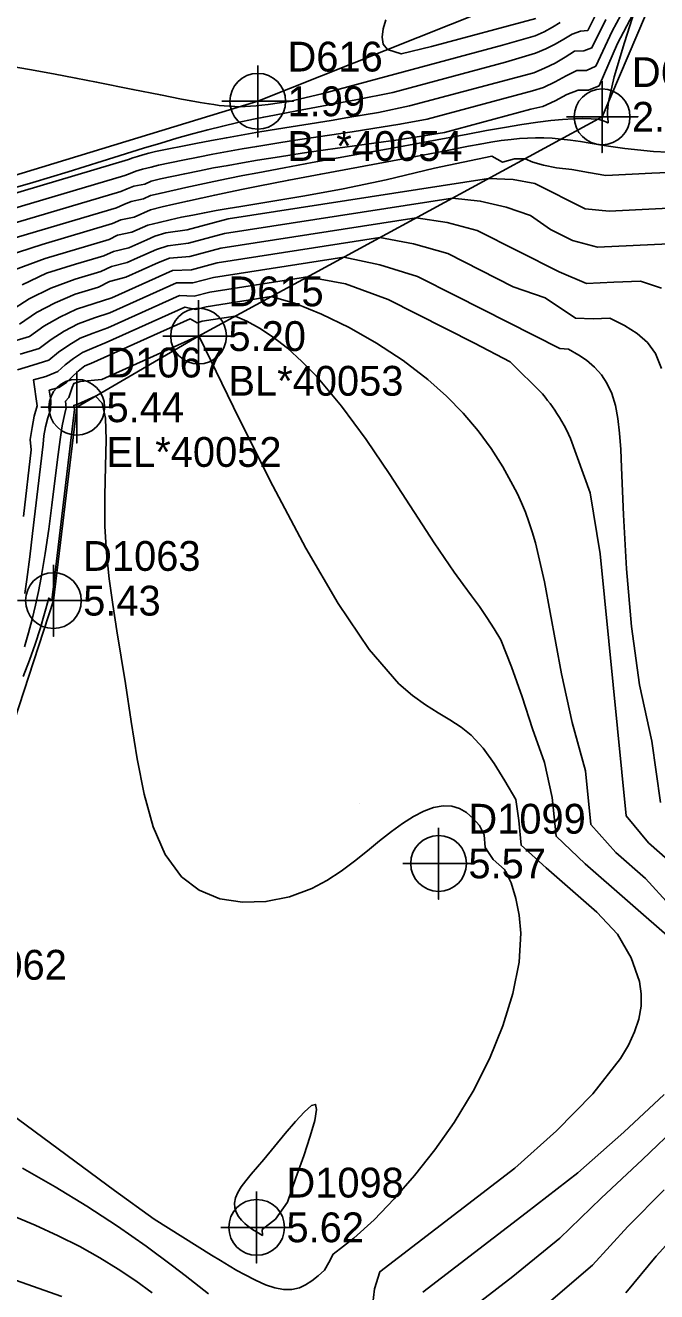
# Model space of a CAD drawing. Extents: x 2356077 to 2359823, y 225951 to 227822.
# Drawn here: x 2357347.5 to 2357400.5, y 226612.7 to 226718.9 of the extents above; entities that cross this region are included whole.
import ezdxf

# ---------------------------------------------------------------- set-up
doc = ezdxf.new("R2010")
doc.units = 0
for name, color, linetype in [('DTM Contours Major', 7, 'Continuous'), ('DTM Contours Minor', 7, 'Continuous'), ('Exist DTM Breakline', 7, 'Continuous'), ('Exist DTM Breakline Cogo Comment', 7, 'Continuous'), ('Exist DTM Breakline Cogo Elevation', 7, 'Continuous'), ('Exist DTM Breakline Cogo Number', 7, 'Continuous'), ('Exist DTM Breakline Cogo Point CELL', 7, 'Continuous'), ('Exist DTM Regular Point CELL', 7, 'Continuous'), ('Exist DTM Regular Point Cogo Elevation', 7, 'Continuous'), ('Exist DTM Regular Point Cogo Number', 7, 'Continuous'), ('PH Exist DTM Point', 7, 'Continuous')]:
    doc.layers.add(name, color=color, linetype=linetype)

msp = doc.modelspace()

# ---------------------------------------------------------------- linework, layer by layer
at = {"layer": 'DTM Contours Major'}
for points in [[(2357345.46, 226700.74), (2357355.19, 226703.62), (2357355.8, 226703.89), (2357356.43, 226704.15), (2357357.45, 226704.35), (2357358.06, 226704.63), (2357358.94, 226704.84), (2357361.01, 226705.31), (2357362.19, 226705.56), (2357363.36, 226705.81), (2357364.56, 226706.06), (2357365.79, 226706.31), (2357367.06, 226706.55), (2357369.28, 226706.97), (2357371.62, 226707.4), (2357378.94, 226708.72), (2357381.35, 226709.17), (2357384.67, 226709.79), (2357386.25, 226710.09), (2357387.76, 226710.35), (2357389.21, 226710.59), (2357390.57, 226710.79), (2357391.64, 226710.92), (2357392.64, 226711.01), (2357393.54, 226711.07), (2357394.34, 226711.1), (2357395.02, 226711.08), (2357395.56, 226711.03), (2357395.78, 226710.98), (2357395.96, 226710.93), (2357396.11, 226710.88), (2357396.25, 226710.82), (2357396.42, 226710.74), (2357396.45, 226710.74), (2357396.47, 226710.76), (2357396.46, 226710.83), (2357396.42, 226711.11), (2357396.4, 226711.34), (2357396.4, 226711.64), (2357396.42, 226712.02), (2357396.49, 226712.49), (2357396.97, 226714.59), (2357397.82, 226717.46), (2357398.92, 226720.88)], [(2357344.15, 226715.86), (2357347.89, 226715.22), (2357349.91, 226714.85), (2357351.79, 226714.49), (2357353.52, 226714.15), (2357356.58, 226713.54), (2357358.89, 226713.07), (2357360.64, 226712.73), (2357361.45, 226712.58), (2357362.22, 226712.45), (2357362.96, 226712.33), (2357363.38, 226712.26), (2357363.81, 226712.2), (2357364.24, 226712.16), (2357364.67, 226712.12), (2357365.12, 226712.1), (2357365.58, 226712.09), (2357366, 226712.1), (2357366.44, 226712.12), (2357366.91, 226712.16), (2357367.4, 226712.21), (2357367.92, 226712.27), (2357368.87, 226712.4), (2357369.7, 226712.53), (2357372.43, 226713.18), (2357387.6, 226717.25), (2357390.32, 226718.02), (2357391.08, 226718.38), (2357391.78, 226718.75), (2357392.43, 226719.14)], [(2357400.93, 226696.86), (2357399.16, 226697.46), (2357396.94, 226697.37), (2357394.65, 226697.26), (2357392.35, 226698.23), (2357385.46, 226701.71), (2357382.94, 226702.37), (2357380.35, 226702.77), (2357363.95, 226700.22)], [(2357363.95, 226700.22), (2357361.36, 226699.53), (2357359.64, 226699.38), (2357358.72, 226699.01), (2357355.97, 226697.78), (2357354.62, 226697.42), (2357353.68, 226696.95), (2357351.72, 226696.37), (2357350.05, 226695.65), (2357348.49, 226694.82), (2357347.06, 226693.85)], [(2357362.4, 226694.09), (2357361.97, 226693.97), (2357361.38, 226694.29), (2357353.04, 226690.55), (2357352.54, 226690.36), (2357351.98, 226689.91), (2357351.47, 226689.44), (2357351, 226688.96), (2357350.35, 226688.55), (2357349.56, 226688.31), (2357349.7, 226687.48), (2357349.65, 226686.66), (2357349.43, 226685.98), (2357349.25, 226685.25), (2357349.09, 226684.47), (2357349.03, 226683.78), (2357348.14, 226676.29), (2357347.93, 226674.34), (2357347.68, 226672.44), (2357347.5, 226671.27)], [(2357401.87, 226642.19), (2357394.52, 226648.59), (2357392.09, 226650.9), (2357391.77, 226654.16), (2357391.11, 226657.1), (2357390.11, 226659.91), (2357389.23, 226662.6), (2357388.36, 226665.1), (2357387.45, 226667.37), (2357386.88, 226668.31), (2357386.29, 226669.25), (2357385.66, 226670.16), (2357384.99, 226671.07), (2357384.28, 226672.02), (2357383.53, 226673.04), (2357381.86, 226675.5), (2357378.14, 226681.23), (2357376.15, 226684.18), (2357374.09, 226686.98), (2357371.99, 226689.48), (2357370.76, 226690.73), (2357369.54, 226691.83), (2357368.35, 226692.75), (2357367.21, 226693.51), (2357366.14, 226694.1), (2357365.15, 226694.51), (2357362.4, 226694.09)], [(2357380.91, 226612.66), (2357389.57, 226619.31), (2357393.9, 226622.68), (2357397.78, 226626.07), (2357401.17, 226629.24)], [(2357344.92, 226619.71), (2357348.37, 226618.29), (2357350.31, 226617.39), (2357352.11, 226616.48), (2357353.79, 226615.55), (2357355.35, 226614.59), (2357356.82, 226613.62), (2357358.2, 226612.62)]]:
    msp.add_lwpolyline(points, dxfattribs=at)
at = {"layer": 'DTM Contours Minor'}
for points in [[(2357344.66, 226703), (2357355.89, 226706.32), (2357356.34, 226706.49), (2357356.83, 226706.67), (2357357.37, 226706.86), (2357358.1, 226707.01), (2357358.73, 226707.19), (2357360.77, 226707.61), (2357362.05, 226707.86), (2357363.29, 226708.1), (2357364.51, 226708.33), (2357365.73, 226708.55), (2357366.97, 226708.76), (2357368.48, 226709), (2357370.03, 226709.24), (2357374.97, 226709.98), (2357376.71, 226710.25), (2357378.98, 226710.61), (2357381.26, 226711.04), (2357390.12, 226713.42), (2357391.04, 226713.71), (2357392.02, 226714.17), (2357392.94, 226714.68), (2357393.82, 226715.13), (2357394.65, 226715.13), (2357395.41, 226715.49), (2357396.79, 226718.42), (2357397.89, 226720.43)], [(2357345.08, 226701.87), (2357355.57, 226704.98), (2357356.09, 226705.2), (2357356.66, 226705.42), (2357357.57, 226705.59), (2357358.12, 226705.83), (2357358.88, 226706.03), (2357360.93, 226706.47), (2357362.15, 226706.71), (2357363.35, 226706.95), (2357364.56, 226707.17), (2357365.78, 226707.39), (2357367.03, 226707.6), (2357368.87, 226707.89), (2357370.79, 226708.18), (2357372.75, 226708.46), (2357376.79, 226709.03), (2357378.84, 226709.32), (2357380.78, 226709.62), (2357382.71, 226709.93), (2357389.98, 226711.88), (2357390.98, 226712.1), (2357392.02, 226712.57), (2357393, 226713.11), (2357393.94, 226713.47), (2357394.82, 226713.47), (2357395.7, 226713.85), (2357397.23, 226717.38), (2357398.52, 226719.81)], [(2357345.23, 226704.9), (2357348.17, 226705.73), (2357351.13, 226706.62), (2357354, 226707.51), (2357357.45, 226708.6), (2357358.91, 226709.04), (2357360.27, 226709.44), (2357361.58, 226709.81), (2357362.86, 226710.15), (2357364.12, 226710.46), (2357365.39, 226710.76), (2357366.69, 226711.04), (2357367.56, 226711.22), (2357368.45, 226711.39), (2357370.32, 226711.75), (2357375.27, 226712.66), (2357378.38, 226713.27), (2357387.84, 226715.81), (2357390.37, 226716.57), (2357391.22, 226716.94), (2357392.01, 226717.33), (2357392.75, 226717.74), (2357393.43, 226718.18), (2357394.13, 226718.43), (2357394.74, 226718.49), (2357395.67, 226720.33)], [(2357344.25, 226704.12), (2357356.21, 226707.66), (2357356.56, 226707.79), (2357356.96, 226707.92), (2357357.4, 226708.06), (2357357.9, 226708.2), (2357358.48, 226708.34), (2357361.86, 226709), (2357363.16, 226709.24), (2357364.42, 226709.48), (2357365.66, 226709.7), (2357366.9, 226709.92), (2357368.09, 226710.11), (2357373.21, 226710.94), (2357374.62, 226711.17), (2357377.18, 226711.61), (2357379.8, 226712.15), (2357390.21, 226714.94), (2357391.12, 226715.32), (2357392.01, 226715.75), (2357392.85, 226716.23), (2357393.64, 226716.74), (2357394.43, 226716.78), (2357395.09, 226717.03), (2357396.25, 226719.4)], [(2357377.8, 226719.38), (2357377.58, 226718.61), (2357377.48, 226717.91), (2357377.58, 226717.33), (2357377.94, 226716.88), (2357379.09, 226716.52), (2357381.62, 226717.15), (2357390.38, 226719.49)], [(2357345.93, 226699.56), (2357348.97, 226700.54), (2357354.86, 226702.28), (2357355.55, 226702.59), (2357356.69, 226702.83), (2357358.06, 226703.44), (2357359.04, 226703.68), (2357360.01, 226703.91), (2357361.15, 226704.17), (2357362.29, 226704.42), (2357363.44, 226704.67), (2357364.62, 226704.92), (2357365.84, 226705.18), (2357367.1, 226705.43), (2357369.66, 226705.93), (2357372.34, 226706.43), (2357380.31, 226707.91), (2357382.67, 226708.36), (2357384.75, 226708.77), (2357385.71, 226708.95), (2357386.61, 226709.1), (2357387.49, 226709.24), (2357388.32, 226709.35), (2357389.01, 226709.42), (2357389.68, 226709.46), (2357390.36, 226709.48), (2357391.06, 226709.47), (2357391.77, 226709.44), (2357392.52, 226709.37), (2357393.31, 226709.28), (2357394.14, 226709.16), (2357395.92, 226708.87), (2357396.87, 226708.73), (2357397.85, 226708.59), (2357400.26, 226708.33), (2357402.67, 226708.21)], [(2357388.61, 226707.72), (2357387.6, 226707.45), (2357386.7, 226707.93), (2357381.89, 226706.92), (2357377.82, 226705.96), (2357374.21, 226705.21), (2357371, 226704.61), (2357368.16, 226704.14), (2357365.64, 226703.73), (2357364.57, 226703.55), (2357363.55, 226703.37), (2357362.57, 226703.19), (2357361.61, 226703), (2357360.66, 226702.81), (2357359.71, 226702.61), (2357358.77, 226702.39), (2357357.84, 226702.16), (2357356.49, 226701.56), (2357355.29, 226701.3), (2357354.58, 226700.95), (2357349.22, 226699.37), (2357346.63, 226698.42)], [(2357404.19, 226706.67), (2357400.13, 226706.51), (2357396.25, 226706.32), (2357394.8, 226706.56), (2357393.4, 226706.81), (2357392.11, 226706.97), (2357391.02, 226707.18), (2357390.14, 226707.43), (2357389.48, 226707.72), (2357388.61, 226707.72)], [(2357403.77, 226703.7), (2357396.53, 226703.34), (2357394.52, 226703.51), (2357390.31, 226705.64), (2357388.48, 226705.97), (2357386.43, 226706.07), (2357364.56, 226702.67)], [(2357401.56, 226700.59), (2357395.57, 226700.3), (2357393.46, 226700.86), (2357391.61, 226701.79), (2357389.93, 226702.97), (2357387.9, 226703.67), (2357385.72, 226704.17), (2357383.39, 226704.42), (2357364.26, 226701.44)], [(2357364.56, 226702.67), (2357361.12, 226701.76), (2357359.33, 226701.51), (2357358.42, 226701.23), (2357357.73, 226700.93), (2357356.23, 226700.26), (2357354.95, 226699.95), (2357354.14, 226699.58), (2357351.76, 226698.87), (2357349.32, 226698.13), (2357347.27, 226697.15)], [(2357364.26, 226701.44), (2357361.24, 226700.64), (2357359.51, 226700.43), (2357358.55, 226700.11), (2357356.95, 226699.4), (2357356.09, 226699.01), (2357354.78, 226698.68), (2357353.89, 226698.26), (2357351.72, 226697.62), (2357349.68, 226696.88), (2357347.88, 226695.97), (2357346.22, 226694.91)], [(2357400.93, 226690.13), (2357400.43, 226691.39), (2357399.77, 226692.3), (2357398.9, 226693.06), (2357397.83, 226693.73), (2357396.59, 226694.35), (2357395.21, 226694.29), (2357393.71, 226694.35), (2357391.18, 226696.05), (2357388.49, 226696.99), (2357382.99, 226699.77), (2357380.13, 226700.59), (2357377.31, 226701.12), (2357363.64, 226698.99)], [(2357363.64, 226698.99), (2357361.48, 226698.42), (2357359.89, 226698.35), (2357354.8, 226696.07), (2357351.83, 226695.12), (2357350.43, 226694.44), (2357349.1, 226693.68), (2357347.89, 226692.82), (2357346.03, 226692.25)], [(2357400.86, 226653.74), (2357400.13, 226658.87), (2357399.1, 226663.59), (2357398.42, 226668.5), (2357397.99, 226673.34), (2357397.74, 226677.86), (2357397.58, 226681.83), (2357397.51, 226683.34), (2357397.42, 226684.7), (2357397.28, 226685.93), (2357397.07, 226687.04), (2357396.77, 226688.03), (2357396.36, 226688.91), (2357395.89, 226689.6), (2357395.32, 226690.24), (2357394.65, 226690.84), (2357394, 226691.24), (2357393.13, 226691.75), (2357392.39, 226691.82), (2357383.68, 226696.23), (2357380.45, 226697.86), (2357377.29, 226698.83), (2357374.27, 226699.47), (2357363.33, 226697.76)], [(2357363.33, 226697.76), (2357361.6, 226697.31), (2357360.23, 226697.32), (2357354.63, 226694.81), (2357353.36, 226694.37), (2357351.99, 226693.88), (2357350.82, 226693.26), (2357349.72, 226692.57), (2357348.71, 226691.81), (2357347.1, 226691.32)], [(2357402.17, 226648.32), (2357399.83, 226650.35), (2357397.96, 226652.61), (2357395.8, 226674.6), (2357394.94, 226679.69), (2357393.31, 226684.27), (2357393.14, 226684.63), (2357392.96, 226684.99), (2357392.77, 226685.34), (2357392.57, 226685.68), (2357392.37, 226686.02), (2357392.16, 226686.36), (2357391.97, 226686.64), (2357391.78, 226686.92), (2357391.58, 226687.19), (2357391.38, 226687.46), (2357391.17, 226687.73), (2357390.96, 226688), (2357388.23, 226690.7), (2357385.23, 226692.26), (2357378, 226695.92), (2357374.42, 226697.23), (2357371.23, 226697.82), (2357363.02, 226696.54)], [(2357363.02, 226696.54), (2357361.72, 226696.2), (2357360.48, 226696.25), (2357354.46, 226693.55), (2357353.23, 226693.09), (2357352.16, 226692.67), (2357351.21, 226692.1), (2357350.32, 226691.49), (2357349.51, 226690.83), (2357348.19, 226690.4), (2357346.9, 226690.02)], [(2357362.71, 226695.31), (2357361.85, 226695.08), (2357360.94, 226695.28), (2357354.34, 226692.32), (2357353.14, 226691.81), (2357352.34, 226691.48), (2357351.59, 226690.98), (2357350.89, 226690.44), (2357350.27, 226689.87), (2357349.26, 226689.47), (2357348.23, 226689.17), (2357348.55, 226687.01), (2357348.3, 226686.13), (2357348.11, 226685.19), (2357347.96, 226684.18), (2357348.05, 226683.31), (2357347.38, 226677.73)], [(2357401.63, 226645.13), (2357399.6, 226647.37), (2357397.11, 226649.53), (2357395.01, 226651.89), (2357394.57, 226656.4), (2357393.45, 226660.44), (2357392.54, 226664.53), (2357391.11, 226672.25), (2357390.36, 226675.51), (2357390.09, 226676.42), (2357389.81, 226677.27), (2357389.51, 226678.08), (2357389.18, 226678.86), (2357388.84, 226679.61), (2357388.47, 226680.35), (2357387.62, 226681.89), (2357386.65, 226683.41), (2357385.55, 226684.91), (2357384.3, 226686.38), (2357382.9, 226687.82), (2357381.33, 226689.21), (2357379.26, 226690.79), (2357377.03, 226692.26), (2357374.72, 226693.58), (2357372.41, 226694.7), (2357370.21, 226695.58), (2357368.19, 226696.16), (2357362.71, 226695.31)], [(2357362.09, 226692.86), (2357353.97, 226689.22), (2357352.14, 226689.03), (2357351.61, 226688.87), (2357351.47, 226688.53), (2357351.33, 226688.13), (2357351.2, 226687.71), (2357350.92, 226687.39), (2357350.96, 226686.83), (2357350.85, 226686.35), (2357350.75, 226685.85), (2357350.65, 226685.32), (2357350.56, 226684.76), (2357350.47, 226684.18), (2357350.24, 226682.49), (2357349.77, 226678.68), (2357349.51, 226676.65), (2357349.21, 226674.61), (2357348.88, 226672.61), (2357348.65, 226671.43), (2357348.4, 226670.27), (2357348.12, 226669.12), (2357347.81, 226667.97), (2357347.47, 226666.8)], [(2357376.69, 226611.5), (2357376.86, 226612.93), (2357377.29, 226614.37), (2357388.62, 226623.07), (2357392.13, 226626.18), (2357395.16, 226629.29), (2357397.5, 226632.25), (2357398.17, 226633.39), (2357398.68, 226634.49), (2357399.03, 226635.57), (2357399.22, 226636.64), (2357399.24, 226637.69), (2357399.09, 226638.73), (2357398.39, 226640.71), (2357397.23, 226642.69), (2357395.52, 226644.54), (2357391.26, 226648.24), (2357389.15, 226650.15), (2357388.95, 226652.22), (2357388.72, 226653.99), (2357387.78, 226655.56), (2357386.88, 226657.01), (2357385.96, 226658.3), (2357384.97, 226659.37), (2357384.11, 226660.06), (2357383.18, 226660.67), (2357382.19, 226661.26), (2357381.14, 226661.92), (2357380.04, 226662.7), (2357378.9, 226663.68), (2357376.41, 226666.56), (2357373.8, 226670.42), (2357371.09, 226675.07), (2357368.31, 226680.3), (2357365.49, 226685.91), (2357362.1, 226692.86), (2357362.1, 226692.86), (2357362.09, 226692.86)], [(2357344.25, 226629.13), (2357355.02, 226621.18), (2357358.37, 226618.79), (2357363.18, 226615.77), (2357363.93, 226615.31), (2357364.64, 226614.88), (2357365.3, 226614.49), (2357365.93, 226614.14), (2357366.86, 226613.66), (2357367.71, 226613.29), (2357368.49, 226613.04), (2357369.22, 226612.9), (2357369.91, 226612.9), (2357370.55, 226613.04), (2357371.07, 226613.27), (2357371.58, 226613.6), (2357372.11, 226614.02), (2357372.66, 226614.52), (2357373.03, 226615.15), (2357373.38, 226615.85), (2357375.12, 226617.19), (2357376.82, 226618.72), (2357378.49, 226620.5), (2357380.2, 226622.46), (2357381.91, 226624.6), (2357383.53, 226626.89), (2357385.12, 226629.51), (2357386.5, 226632.23), (2357387.63, 226634.99), (2357388.47, 226637.71), (2357388.98, 226640.33), (2357389.12, 226642.78), (2357388.99, 226644.28), (2357388.71, 226645.68), (2357388.31, 226646.98), (2357387.75, 226648.11), (2357386.8, 226648.94), (2357386.15, 226649.97), (2357386.05, 226651.01), (2357385.66, 226651.79), (2357385.12, 226652.39), (2357384.56, 226652.88), (2357383.97, 226653.22), (2357383.33, 226653.42), (2357382.6, 226653.45), (2357381.81, 226653.31), (2357380.98, 226653), (2357380.11, 226652.56), (2357379.21, 226651.98), (2357378.27, 226651.31), (2357377.28, 226650.52), (2357376.25, 226649.67), (2357375.18, 226648.81), (2357374.05, 226647.97), (2357372.86, 226647.2), (2357371.59, 226646.52), (2357369.71, 226645.82), (2357367.74, 226645.42), (2357365.77, 226645.36), (2357363.88, 226645.66), (2357362.14, 226646.37), (2357360.64, 226647.51), (2357359.29, 226649.36), (2357358.27, 226651.7), (2357357.51, 226654.42), (2357356.92, 226657.4), (2357356.43, 226660.53), (2357355.96, 226663.7), (2357355.6, 226665.93), (2357355.23, 226668.14), (2357354.89, 226670.33), (2357354.59, 226672.5), (2357354.36, 226674.68), (2357354.23, 226676.87), (2357354.22, 226679.45), (2357354.28, 226681.93), (2357354.33, 226684.14), (2357354.27, 226685.96), (2357354, 226687.22), (2357353.44, 226687.8), (2357351.94, 226687.13)], [(2357351.94, 226687.13), (2357351.61, 226687.03), (2357351.67, 226686.7), (2357349.76, 226670.66), (2357349.51, 226670.87), (2357349.16, 226669.58), (2357348.78, 226668.3), (2357348.36, 226667.01), (2357347.89, 226665.68), (2357347.36, 226664.29)], [(2357367.41, 226617.91), (2357368.55, 226618.79), (2357369.54, 226620.2), (2357370.25, 226622.24), (2357370.91, 226624.11), (2357371.45, 226625.75), (2357371.83, 226627.07), (2357371.99, 226627.98), (2357371.9, 226628.41), (2357371.55, 226628.31), (2357370.97, 226627.8), (2357370.22, 226626.99), (2357369.36, 226625.98), (2357368.45, 226624.87), (2357367.55, 226623.79), (2357366.49, 226622.56), (2357366.04, 226622.01), (2357365.66, 226621.5), (2357365.37, 226621.02), (2357365.18, 226620.57), (2357365.11, 226620.14), (2357365.14, 226619.74), (2357365.25, 226619.36), (2357365.44, 226619.02), (2357365.68, 226618.7), (2357365.96, 226618.42), (2357366.17, 226618.25), (2357366.38, 226618.09), (2357366.61, 226617.93), (2357366.96, 226617.72), (2357367.45, 226617.42), (2357367.41, 226617.91)], [(2357384.43, 226610.87), (2357388.46, 226613.97), (2357392.4, 226617.18), (2357395.86, 226620.56), (2357399.33, 226623.79), (2357402.51, 226626.81)], [(2357347.32, 226623.06), (2357350.06, 226621.51), (2357352.72, 226619.87), (2357355.27, 226618.19), (2357357.68, 226616.51), (2357359.9, 226614.88), (2357360.95, 226614.07), (2357362.93, 226612.53)], [(2357391.66, 226611.94), (2357395.14, 226614.94), (2357398.12, 226618.17), (2357401.17, 226621.25)], [(2357397.95, 226612.62), (2357400.49, 226615.68), (2357405.68, 226621.4)], [(2357346.26, 226613.84), (2357350.61, 226612.29)]]:
    msp.add_lwpolyline(points, dxfattribs=at)
at = {"layer": 'Exist DTM Breakline'}
for points in [[(2357330.12, 226701.28), (2357367.05, 226712.54), (2357393.9, 226723.25), (2357392.69, 226749.68), (2357393.34, 226779.57), (2357395.63, 226793.61)], [(2357367.05, 226712.54), (2357393.9, 226723.25), (2357392.69, 226749.68), (2357393.34, 226779.57), (2357395.63, 226793.61)], [(2357351.86, 226686.88), (2357362.09, 226692.85), (2357395.95, 226711.24), (2357409.85, 226743.86), (2357404.44, 226770.1), (2357423.96, 226775.63)], [(2357362.09, 226692.85), (2357395.95, 226711.24), (2357409.85, 226743.86), (2357404.44, 226770.1), (2357423.96, 226775.63)], [(2357291.59, 226581.76), (2357314.88, 226607.47), (2357338.68, 226636.37), (2357349.9, 226670.66), (2357351.86, 226686.88)]]:
    msp.add_lwpolyline(points, dxfattribs=at)
at = {"layer": 'Exist DTM Breakline Cogo Point CELL'}
for points in [[(2357367.05, 226715.54), (2357367.05, 226709.54), (2357367.05, 226712.54), (2357370.05, 226712.54), (2357364.05, 226712.54)], [(2357367.05, 226715.54), (2357367.05, 226709.54), (2357367.05, 226712.54), (2357370.05, 226712.54), (2357364.05, 226712.54)], [(2357395.95, 226714.24), (2357395.95, 226708.24), (2357395.95, 226711.24), (2357398.95, 226711.24), (2357392.95, 226711.24)], [(2357362.09, 226695.85), (2357362.09, 226689.85), (2357362.09, 226692.85), (2357365.09, 226692.85), (2357359.09, 226692.85)], [(2357362.09, 226695.85), (2357362.09, 226689.85), (2357362.09, 226692.85), (2357365.09, 226692.85), (2357359.09, 226692.85)], [(2357351.86, 226689.88), (2357351.86, 226683.88), (2357351.86, 226686.88), (2357354.86, 226686.88), (2357348.86, 226686.88)], [(2357349.9, 226673.66), (2357349.9, 226667.66), (2357349.9, 226670.66), (2357352.9, 226670.66), (2357346.9, 226670.66)]]:
    msp.add_lwpolyline(points, dxfattribs=at)
for centre in [(2357367.05, 226712.54), (2357367.05, 226712.54), (2357395.95, 226711.24), (2357362.09, 226692.85), (2357362.09, 226692.85), (2357351.86, 226686.88), (2357349.9, 226670.66)]:
    msp.add_circle(centre, 2.34, dxfattribs=at)
at = {"layer": 'Exist DTM Regular Point CELL'}
for points in [[(2357382.23, 226651.62), (2357382.23, 226645.62), (2357382.23, 226648.62), (2357385.23, 226648.62), (2357379.23, 226648.62)], [(2357366.96, 226621.1), (2357366.96, 226615.1), (2357366.96, 226618.1), (2357369.96, 226618.1), (2357363.96, 226618.1)]]:
    msp.add_lwpolyline(points, dxfattribs=at)
for centre in [(2357382.23, 226648.62), (2357366.96, 226618.1)]:
    msp.add_circle(centre, 2.34, dxfattribs=at)
at = {"layer": 'PH Exist DTM Point'}
for p, q in [((2357393.04, 226686.63), (2357393.04, 226686.63)), ((2357375.58, 226653.65), (2357375.58, 226653.65))]:
    msp.add_line(p, q, dxfattribs=at)

# ---------------------------------------------------------------- texts
at = {"layer": 'Exist DTM Breakline Cogo Comment'}
for s, p in [('BL*40054', (2357369.55, 226707.54)), ('BL*40054', (2357369.55, 226707.54)), ('BL*40053', (2357364.59, 226687.85)), ('BL*40053', (2357364.59, 226687.85)), ('EL*40052', (2357354.36, 226681.88))]:
    msp.add_text(s, height=2.5, dxfattribs=at).set_placement(p)
at = {"layer": 'Exist DTM Breakline Cogo Elevation'}
for s, p in [('1.99', (2357369.55, 226711.29)), ('1.99', (2357369.55, 226711.29)), ('2.97', (2357398.45, 226709.99)), ('5.20', (2357364.59, 226691.6)), ('5.20', (2357364.59, 226691.6)), ('5.44', (2357354.36, 226685.63)), ('5.43', (2357352.4, 226669.41))]:
    msp.add_text(s, height=2.5, dxfattribs=at).set_placement(p)
at = {"layer": 'Exist DTM Breakline Cogo Number'}
for s, p in [('D616', (2357369.55, 226715.04)), ('D616', (2357369.55, 226715.04)), ('D618', (2357398.45, 226713.74)), ('D615', (2357364.59, 226695.35)), ('D615', (2357364.59, 226695.35)), ('D1067', (2357354.36, 226689.38)), ('D1063', (2357352.4, 226673.16)), ('D1062', (2357341.18, 226638.87))]:
    msp.add_text(s, height=2.5, dxfattribs=at).set_placement(p)
at = {"layer": 'Exist DTM Regular Point Cogo Elevation'}
for s, p in [('5.57', (2357384.73, 226647.37)), ('5.62', (2357369.46, 226616.85))]:
    msp.add_text(s, height=2.5, dxfattribs=at).set_placement(p)
at = {"layer": 'Exist DTM Regular Point Cogo Number'}
for s, p in [('D1099', (2357384.73, 226651.12)), ('D1098', (2357369.46, 226620.6))]:
    msp.add_text(s, height=2.5, dxfattribs=at).set_placement(p)

doc.saveas('drawing.dxf')
